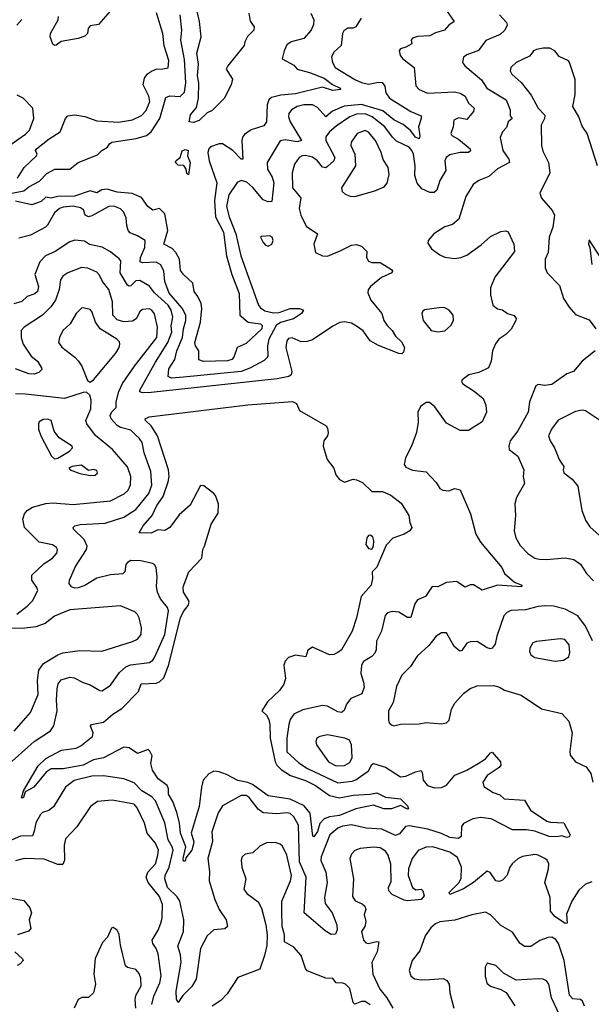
# Model space of a CAD drawing. Extents: x 1771496 to 1971148, y 471553 to 643630.
# Tile 307 of 656: x 1821760 to 1825128, y 555057 to 560856. Entities that reach past the tile are written whole.
import ezdxf

# ---------------------------------------------------------------- set-up
doc = ezdxf.new("R2010")
doc.units = 0

msp = doc.modelspace()

# ---------------------------------------------------------------- linework, layer by layer
at = {"layer": '0CON10XD'}
for points in [[(1821714.5, 559835), (1821785, 559847.8), (1821815, 559871.9), (1821877.5, 559905), (1821920.5, 559949.5), (1821966.7, 559975), (1822055, 559976), (1822105.2, 560014.8), (1822218.8, 560061.2), (1822244, 560085), (1822278, 560105), (1822288.8, 560125), (1822304, 560135), (1822445.8, 560155.8), (1822507.9, 560175), (1822534.8, 560195.2), (1822586.6, 560275), (1822622.3, 560397.7), (1822645, 560408.2), (1822705, 560404.7), (1822730.9, 560429.1), (1822740, 560485), (1822732.2, 560622.2), (1822710.3, 560735), (1822716.6, 560795), (1822705.4, 560885)], [(1824280, 560905), (1824320, 560845), (1824288.8, 560825), (1824263.3, 560795), (1824210.3, 560779.7), (1824177.9, 560762.1), (1824105, 560758.1), (1824075, 560748), (1824066.2, 560735), (1824071.2, 560715), (1824035, 560693.5), (1824003.3, 560685), (1823996.2, 560675), (1824002, 560645), (1824018, 560625), (1824084.5, 560574.5), (1824095, 560466.7), (1824115, 560445.6), (1824163.3, 560423.3), (1824321.8, 560431.8), (1824355, 560424.5), (1824385.5, 560405), (1824404.7, 560364.7), (1824437.5, 560335), (1824434.5, 560315), (1824395, 560267.5), (1824345, 560278.9), (1824317.5, 560265), (1824313.5, 560225), (1824300, 560185), (1824305.8, 560175), (1824345, 560153.2), (1824415, 560096.4), (1824416.4, 560083.6), (1824405, 560074.6), (1824355, 560074.2), (1824295, 560059.4), (1824273.6, 560045), (1824264.7, 560025), (1824271.2, 559968.8), (1824235, 559909.2), (1824218, 559852), (1824202.1, 559837.9), (1824177.6, 559837.6), (1824129.3, 559859.3), (1824102.9, 559892.9), (1824088.6, 559938.6), (1824089.7, 559995), (1824080.7, 560065), (1824071.7, 560085), (1824054.6, 560105), (1823980.3, 560140.3), (1823957.9, 560165), (1823910.9, 560225), (1823837.3, 560285), (1823795, 560301.6), (1823745, 560300), (1823705, 560284.8), (1823625, 560230), (1823586.1, 560195), (1823564.2, 560165.8), (1823564.7, 560145), (1823618.2, 560045), (1823611.8, 560025), (1823575, 559991.8), (1823565, 559984.7), (1823545, 559986.9), (1823515.7, 560025.7), (1823485, 560045.7), (1823445, 560056.3), (1823425, 560054.6), (1823406.9, 560045), (1823379.1, 560005), (1823366, 559955), (1823367.3, 559865), (1823416.9, 559806.9), (1823406.4, 559745), (1823417.9, 559705), (1823449.1, 559639.2), (1823514.3, 559595), (1823494.3, 559535), (1823504.3, 559485), (1823545, 559465.7), (1823575, 559463.5), (1823652.8, 559497.2), (1823715, 559528.8), (1823745, 559532.5), (1823775, 559523.3), (1823805, 559490), (1823803.8, 559455), (1823815, 559433.8), (1823835, 559426.2), (1823885, 559426.7), (1823952, 559385), (1823958, 559375), (1823953.8, 559365), (1823892.1, 559337.9), (1823826.7, 559285), (1823813.3, 559265), (1823812.5, 559247.5), (1823828.7, 559205), (1823894.5, 559125), (1823906.4, 559085), (1823925.6, 559055), (1823955.6, 559025), (1823975, 558992), (1824009.7, 558959.7), (1824027.5, 558925), (1824021.7, 558898.3), (1824011.2, 558888.8), (1823995, 558890), (1823875, 558937.5), (1823825, 558965.7), (1823785, 559023.5), (1823745, 559052.1), (1823715, 559068.9), (1823673.9, 559076.1), (1823647.3, 559072.7), (1823605, 559052.1), (1823485, 558970), (1823455, 558961.2), (1823419.8, 558959.8), (1823365, 558983.3), (1823345, 558978.9), (1823333.6, 558965), (1823329.1, 558925), (1823364, 558785), (1823360.8, 558765), (1823345.7, 558755), (1823278.2, 558741.8), (1822535, 558659.7), (1822485, 558659), (1822469.1, 558665), (1822468.4, 558675), (1822560.4, 558839.6), (1822633.8, 558955), (1822656.6, 559015), (1822653.6, 559053.6), (1822663.7, 559105), (1822653.2, 559145), (1822634.4, 559175), (1822555, 559248.3), (1822525, 559286.8), (1822469.3, 559319.3), (1822445, 559318.2), (1822415, 559289.3), (1822405, 559286.2), (1822395, 559293.5), (1822353, 559365), (1822355.4, 559435), (1822346.8, 559446.8), (1822295, 559488.5), (1822246.3, 559516.3), (1822172.3, 559532.3), (1822141.7, 559551.7), (1822085, 559557.1), (1822055, 559548.2), (1821968.6, 559491.4), (1821911.9, 559465), (1821879.4, 559430.6), (1821849.2, 559355), (1821870.3, 559285), (1821865.3, 559255), (1821849, 559241), (1821805, 559226.2), (1821773.4, 559196.6), (1821725, 559182.5)], [(1821748.1, 559921.9), (1821787.5, 559985), (1821858.6, 560055), (1821862.5, 560065), (1821853.5, 560085), (1821858.9, 560095), (1821935, 560155.5), (1821998, 560195), (1822030.6, 560275), (1822045, 560290), (1822085.3, 560295.3), (1822145, 560285.4), (1822215, 560260), (1822343.6, 560253.6), (1822425, 560265.9), (1822477.2, 560292.8), (1822505, 560321.2), (1822528, 560375), (1822521.2, 560405), (1822487.4, 560472.6), (1822495, 560512.5), (1822513.3, 560536.7), (1822536.3, 560553.7), (1822565, 560564.5), (1822603.8, 560566.2), (1822635, 560572.5), (1822639.2, 560615), (1822611.9, 560701.9), (1822604.1, 560775), (1822567.4, 560897.4)], [(1822293.2, 560906.8), (1822225, 560828.8), (1822175, 560820), (1822163.8, 560805), (1822160, 560775), (1822145, 560760), (1822105, 560746.2), (1822005, 560728), (1821975, 560706), (1821965, 560704.3), (1821955, 560711.2), (1821940.8, 560755), (1821941.4, 560775), (1821987.2, 560855), (1821988.3, 560875)], [(1823111.2, 560895), (1823117.7, 560847.7), (1823141.2, 560815), (1823140, 560795), (1823103.2, 560756.8), (1823086, 560725), (1823083.3, 560705), (1822987.5, 560585), (1822977.5, 560565), (1823013.6, 560506.4), (1823007.3, 560472.7), (1822965, 560392.5), (1822895, 560320.8), (1822865, 560307.5), (1822817, 560263), (1822785, 560250), (1822758.8, 560255), (1822767.1, 560295), (1822801.5, 560338.5), (1822813.4, 560395), (1822815.8, 560485), (1822807.6, 560525), (1822813.1, 560595), (1822805, 560660), (1822829.3, 560755), (1822820, 560845), (1822806.4, 560905)], [(1823476.2, 560895), (1823494.4, 560855), (1823492.3, 560827.7), (1823478.1, 560795), (1823434.7, 560745.3), (1823360, 560725), (1823335, 560708), (1823317.9, 560672.1), (1823307.1, 560625), (1823375, 560587.5), (1823394.7, 560564.7), (1823468.8, 560545), (1823555, 560512), (1823603.6, 560473.7), (1823645.6, 560455), (1823652.5, 560445), (1823605, 560439.7), (1823545, 560457.9), (1823385, 560420.3), (1823298.4, 560411.6), (1823245, 560398.1), (1823228.9, 560385), (1823217.6, 560355), (1823214.2, 560254.2), (1823198.1, 560231.9), (1823125, 560207.2), (1823085, 560179.6), (1823074, 560165), (1823069.2, 560145), (1823075, 560034.2), (1823065, 560034.6), (1823015.4, 560085), (1822955, 560125.3), (1822935, 560124.7), (1822885, 560106.8), (1822874.1, 560095.9), (1822869.3, 560075), (1822876, 560025), (1822922.6, 559895), (1822908.2, 559791.8), (1822913.3, 559695), (1822961.9, 559605), (1822978, 559465), (1823009.5, 559355), (1823054.2, 559244.2), (1823057.5, 559115), (1823106, 559075)], [(1824587.1, 560885), (1824629.1, 560839.1), (1824632.5, 560825), (1824618.6, 560795), (1824590.5, 560769.5), (1824507, 560733), (1824464.3, 560675), (1824395, 560648.7), (1824375.7, 560635), (1824368.6, 560605), (1824382.5, 560585), (1824481.8, 560501.8), (1824513.1, 560453.1), (1824626.5, 560385), (1824650, 560325), (1824649.7, 560289.7), (1824661.2, 560275), (1824638.6, 560255), (1824628.5, 560221.5), (1824604.6, 560195.4), (1824591.9, 560161.9), (1824606.9, 560085), (1824642.7, 560035), (1824647.1, 560015), (1824575, 559978.2), (1824525, 559931.9), (1824465, 559910), (1824431.5, 559885), (1824388.9, 559815), (1824348, 559682), (1824309.8, 559650.2), (1824265, 559636.7), (1824201.2, 559595), (1824166.7, 559555), (1824165, 559540)], [(1821772.1, 560857.9), (1821743.3, 560825)], [(1823772, 560865), (1823740.8, 560815), (1823725, 560806.9), (1823693.7, 560806.3), (1823670, 560790), (1823662.1, 560775), (1823655.5, 560705), (1823610.8, 560665), (1823597.9, 560635), (1823603.2, 560605), (1823619.6, 560575), (1823734.6, 560504.6), (1823775, 560486.3), (1823815, 560477), (1823875, 560488.5), (1823896.9, 560486.9), (1823911.8, 560465), (1823917.5, 560425), (1823938.7, 560395), (1824065.3, 560315.3), (1824125, 560290), (1824126.9, 560275), (1824110.7, 560225), (1824118.1, 560171.9), (1824115, 560154.3), (1824091.8, 560165), (1824065, 560201.8), (1824019.8, 560239.8), (1823965, 560267.4), (1823899.7, 560319.7), (1823775, 560357.7), (1823672.2, 560347.8), (1823603.2, 560316.8), (1823565, 560284.7), (1823515, 560338.2), (1823485, 560355.5), (1823435.4, 560354.6), (1823395, 560345.5), (1823362.5, 560325), (1823346.7, 560303.3), (1823343.5, 560285), (1823354.6, 560255), (1823420.6, 560145), (1823395, 560137.2), (1823325, 560148.1), (1823295, 560143.6), (1823219.4, 560015), (1823220.6, 559975), (1823248.7, 559928.7), (1823257.5, 559895), (1823246.2, 559785), (1823225, 559783.3), (1823195, 559794.4), (1823135, 559867.5), (1823098.7, 559898.7), (1823065, 559908.9), (1823041.7, 559898.3), (1822992.4, 559825), (1822978.6, 559755), (1822994, 559695), (1823033.4, 559595), (1823063.6, 559465), (1823168.4, 559175), (1823178.9, 559158.9), (1823205, 559141.2), (1823255, 559128.8), (1823289.3, 559130.7), (1823355, 559155.7), (1823410, 559155), (1823432.5, 559145), (1823420.8, 559125), (1823374.4, 559095), (1823296.7, 559073.3), (1823270.8, 559055), (1823229.1, 558975), (1823220.7, 558935), (1823222.5, 558875), (1823216.5, 558865), (1823201.3, 558848.7), (1823116.7, 558803.3), (1823065, 558784.8), (1822725, 558750.2), (1822655.7, 558745.7), (1822635, 558754.4), (1822639.4, 558800.6), (1822674.3, 558855), (1822686.7, 558905), (1822720.2, 558985), (1822724.8, 559035.2), (1822740, 559085), (1822740, 559115), (1822718, 559158), (1822641.9, 559245), (1822616.6, 559315), (1822610.3, 559375), (1822591.8, 559411.8), (1822565, 559428.8), (1822484.8, 559424.8), (1822470.1, 559430.1), (1822472.6, 559455), (1822498.4, 559515), (1822498.9, 559555), (1822454, 559584), (1822411.1, 559601.1), (1822399.1, 559615), (1822392.3, 559645), (1822388.3, 559688.3), (1822372.9, 559725), (1822355, 559742.2), (1822315, 559758.2), (1822285, 559756.4), (1822185, 559700.4), (1822165, 559695.4), (1822145.6, 559705), (1822135.7, 559735.7), (1822118.1, 559748.1), (1822075, 559757.8), (1822017.2, 559752.8), (1821995, 559743.7), (1821965, 559718.5), (1821925, 559646.9), (1821911.9, 559635), (1821825, 559587.9), (1821755, 559569.4)], [(1825164.8, 559994.8), (1825104.4, 560185), (1825075, 560230), (1825054.5, 560285), (1825018.8, 560345), (1825032.7, 560415), (1825032.9, 560505), (1825000.8, 560605), (1824994.2, 560614.2), (1824939.3, 560639.3), (1824912.6, 560672.6), (1824885, 560689.2), (1824845, 560689.4), (1824805, 560680.6), (1824787.8, 560672.2), (1824780.7, 560660.7), (1824765, 560641.5), (1824685, 560604.3), (1824654, 560575), (1824651.2, 560555), (1824660.8, 560535), (1824715, 560486.5), (1824775, 560411.9), (1824814.7, 560334.7), (1824853.6, 560293.6), (1824852.5, 560275), (1824833.5, 560235), (1824834.5, 560115), (1824842.1, 560082.1), (1824876.9, 560015), (1824883.6, 559955), (1824825.6, 559835), (1824834.6, 559804.6), (1824900, 559730), (1824911.8, 559705), (1824900.8, 559635), (1824880.8, 559575), (1824873.8, 559485), (1824857.5, 559445), (1824856.7, 559395), (1824868.1, 559365), (1824940.5, 559290.5), (1824964.5, 559215), (1824997.5, 559162.5), (1825035, 559118.9), (1825115, 559089.2), (1825154.3, 559035)], [(1821702.7, 560117.3), (1821795, 560181.2), (1821817.3, 560205), (1821843.1, 560275), (1821836.9, 560335), (1821781.2, 560395), (1821745, 560411.1)], [(1823735, 559814.6), (1823852.4, 559847.6), (1823908.6, 559871.4), (1823926.1, 559893.9), (1823936.5, 559945), (1823931.5, 559985), (1823902, 560032), (1823890, 560075), (1823857.6, 560145), (1823815, 560194.4), (1823795, 560203.6), (1823748.9, 560185), (1823713.9, 560135), (1823711.5, 560115), (1823735.2, 560065.2), (1823738.8, 559995), (1823655.8, 559865), (1823660.8, 559845), (1823678.3, 559828.3), (1823706.9, 559816.9), (1823735, 559814.6)], [(1822755, 559943.3), (1822745, 559950), (1822741.1, 559975), (1822727.4, 559997.4), (1822695, 559998.9), (1822678, 560015), (1822682.9, 560027.1), (1822705.8, 560045), (1822717.1, 560082.9), (1822735, 560090.8), (1822752.5, 560085), (1822748.6, 560055), (1822764.5, 560015), (1822755, 559943.3)], [(1823106, 559075), (1823179.2, 559065), (1823188.2, 559055), (1823187.1, 559035), (1823095, 558950), (1823041.8, 558925), (1823021.3, 558868.7), (1823010, 558855), (1822985, 558846.8), (1822843.9, 558843.9), (1822815, 558852.5), (1822815.7, 558905), (1822796.7, 558935), (1822793.3, 558955), (1822825.2, 559074.8), (1822832.7, 559155), (1822829.1, 559185), (1822810.8, 559225), (1822788, 559255), (1822780.4, 559305), (1822725.3, 559355.3), (1822708.7, 559378.7), (1822701.4, 559445), (1822680.3, 559485), (1822659.2, 559509.2), (1822608.9, 559535), (1822633.1, 559615), (1822615, 559712.9), (1822585, 559743.5), (1822545, 559735.3), (1822515.2, 559755.2), (1822478.3, 559808.3), (1822422.6, 559832.6), (1822335, 559839.7), (1822275, 559858.1), (1822245, 559853.5), (1822215, 559836.6), (1822175, 559847.8), (1822083.6, 559816.4), (1821985, 559814.3), (1821945, 559804.6), (1821915, 559810), (1821887.1, 559785), (1821831.2, 559765), (1821735, 559786.9)], [(1824165, 559540), (1824187.3, 559507.3), (1824235, 559470.5), (1824265, 559458.2), (1824325, 559450.4), (1824358.8, 559455), (1824395, 559469.6), (1824480, 559530), (1824535, 559578.9), (1824595, 559608.6), (1824625, 559613.3), (1824637.7, 559607.7), (1824672.5, 559535), (1824675, 559490), (1824560.3, 559339.7), (1824533.9, 559276.1), (1824533.8, 559235), (1824547.5, 559175), (1824575, 559153.8), (1824605, 559148), (1824635, 559126.2), (1824674.1, 559114.1), (1824686.2, 559096.2), (1824683.8, 559085), (1824657, 559033), (1824625, 559002), (1824583.8, 558975), (1824563, 558947), (1824546.2, 558905), (1824539.2, 558845), (1824522, 558805), (1824465, 558779.1), (1824406.2, 558765), (1824367.5, 558735), (1824364.3, 558725), (1824371.7, 558711.7), (1824437.6, 558667.6), (1824492, 558625), (1824506.2, 558585), (1824511.2, 558545), (1824485, 558486.7), (1824405, 558437.5), (1824355, 558435.8), (1824275, 558480.5), (1824207.1, 558575), (1824175, 558601.1), (1824155, 558601.4), (1824122.4, 558577.6), (1824105.6, 558545), (1824108.5, 558485), (1824097.5, 558425), (1824068.3, 558345), (1824033.3, 558275), (1824026.4, 558236.4), (1824035, 558221.4), (1824075, 558203.5), (1824155, 558192.9), (1824215, 558131.2), (1824236.2, 558095), (1824254.5, 558084.5), (1824288, 558082), (1824325, 558095.8), (1824355, 558086.7), (1824416.9, 557945), (1824448.6, 557825), (1824475, 557778), (1824600.3, 557630.3), (1824616.2, 557595), (1824675, 557544), (1824718.8, 557525), (1824716.7, 557515), (1824575, 557525.8), (1824485, 557495.6), (1824435, 557528.1), (1824415, 557526.9), (1824385, 557514.3), (1824335, 557546.9), (1824275, 557541.4), (1824225, 557516.7), (1824191.7, 557518.3), (1824151.1, 557458.9), (1824105, 557439.2), (1824087.8, 557415), (1824064.4, 557335.6), (1824044.7, 557334.7), (1823995, 557365.6), (1823955, 557371.4), (1823926.8, 557363.2), (1823913.6, 557346.4), (1823892.9, 557255), (1823861.9, 557195), (1823860, 557145), (1823853.5, 557125), (1823835, 557105.5), (1823785.7, 557075), (1823774.4, 557055), (1823771.4, 557005), (1823787.1, 556955), (1823790.8, 556925), (1823776.2, 556885), (1823711.1, 556858.9), (1823686.7, 556825), (1823673.2, 556786.8), (1823656.7, 556775), (1823635, 556780), (1823575, 556812.9), (1823545, 556817.1), (1823429.5, 556790.5), (1823376, 556765), (1823354.4, 556735), (1823345.6, 556705), (1823333.8, 556625), (1823335, 556544.4), (1823405, 556479.6), (1823456.4, 556445), (1823635, 556361), (1823719.6, 556370.4), (1823741.7, 556378.3), (1823815, 556432.3), (1823835, 556468.8), (1823845, 556474.3), (1823915, 556452.9), (1824005, 556397.5), (1824035, 556400.8), (1824093, 556427), (1824125, 556434), (1824132.2, 556422.2), (1824137.5, 556377.5), (1824162.9, 556345), (1824205, 556331.1), (1824245, 556334.2), (1824275, 556347.7), (1824325, 556406.2), (1824395, 556436.2), (1824462.5, 556475), (1824505, 556502.9), (1824535, 556538), (1824545, 556541.2), (1824594, 556485), (1824595.6, 556465), (1824585, 556451.9), (1824514.4, 556405), (1824489.4, 556365), (1824495, 556340), (1824550.6, 556305), (1824589.7, 556289.7), (1824615, 556267.5), (1824735, 556260), (1824770.6, 556200.6), (1824865.9, 556135.9), (1824888.8, 556128.8), (1824966.1, 556126.1), (1825003.3, 556055), (1824997.7, 556042.3), (1824985, 556038.8), (1824955, 556050), (1824925, 556042.5), (1824880, 556045), (1824795, 556077.5), (1824746, 556084), (1824663.8, 556083.8), (1824538.7, 556148.7), (1824475, 556156.2), (1824430.7, 556149.3), (1824375, 556121.2), (1824364.2, 556105), (1824361.4, 556045), (1824345, 556032.9), (1824295, 556039.1), (1824245, 556062.3), (1824165, 556087.5), (1824055, 556108.8), (1824032.9, 556105), (1823999, 556061), (1823975, 556050.3), (1823895, 556088.2), (1823802.5, 556095), (1823715, 556114.3), (1823663.4, 556106.6), (1823634.5, 556095), (1823588.5, 556055), (1823537.1, 555925), (1823535, 555903.8), (1823563.9, 555835), (1823572.8, 555775), (1823556.8, 555685), (1823560.3, 555650.3), (1823601.1, 555595), (1823628.5, 555525), (1823631.5, 555495), (1823620.5, 555469.5), (1823595, 555468.6), (1823559.4, 555489.4), (1823436.4, 555595), (1823447.9, 555805), (1823409.4, 555895), (1823402.5, 556112.5), (1823375, 556161.4), (1823355, 556180.9), (1823335, 556184.6), (1823275, 556178.9), (1823195, 556185.3), (1823166.3, 556206.3), (1823113.3, 556275), (1823095, 556286), (1823065, 556286.9), (1822954.7, 556225.3), (1822929.4, 556185), (1822892, 556072), (1822896.2, 556015), (1822868.9, 555915), (1822878.7, 555838.7), (1822876.9, 555785), (1822910.4, 555675), (1822935.4, 555615), (1822977.1, 555555), (1822984.4, 555515), (1822969.2, 555500.8), (1822905, 555494.6), (1822865, 555459.4), (1822826.7, 555385), (1822800, 555205), (1822775, 555161.9), (1822721.1, 555108.9), (1822695, 555066.7), (1822684.6, 555084.6), (1822681.5, 555135), (1822711.8, 555305), (1822708.6, 555348.6), (1822691.7, 555398.3), (1822725.4, 555485), (1822726.7, 555555), (1822704.6, 555665), (1822689.1, 555689.1), (1822631.6, 555745), (1822615.8, 555795), (1822618.1, 555815), (1822641.6, 555865), (1822663.9, 555965), (1822658.9, 555985), (1822635.2, 556025), (1822615.8, 556125.8), (1822561.3, 556255), (1822538.7, 556278.7), (1822479.5, 556315), (1822435, 556360.4), (1822374.7, 556384.7), (1822255, 556401.6), (1822185, 556399.6), (1822080.8, 556375), (1822030, 556335), (1821959.3, 556220.7), (1821931.2, 556198.8), (1821895, 556185.6), (1821883.1, 556175), (1821855, 556126), (1821845, 556077.5), (1821835, 556050), (1821765, 556047.7), (1821585, 555967.8)], [(1823225, 559523.3), (1823246.2, 559535), (1823253.3, 559555), (1823248.8, 559575), (1823233.6, 559583.6), (1823185, 559580), (1823180, 559575), (1823195, 559543.3), (1823208, 559528), (1823225, 559523.3)], [(1825184.3, 559454.3), (1825115, 559560), (1825112.5, 559535), (1825120, 559515), (1825130.8, 559415)], [(1821679.1, 556455), (1821845, 556605.5), (1821941.5, 556668.5), (1821962.2, 556697.8), (1821982.2, 556785), (1821977.3, 556847.3), (1821980.5, 556915), (1821987.5, 556945), (1822005, 556967.5), (1822055, 556983.5), (1822080.7, 556980.7), (1822135, 556952), (1822175, 556939.2), (1822233.3, 556905), (1822246.8, 556903.2), (1822295, 556935.7), (1822348.7, 557011.3), (1822385, 557043.8), (1822413.7, 557056.3), (1822525, 557070), (1822545, 557084.3), (1822556.4, 557103.7), (1822614.7, 557235), (1822637.5, 557375), (1822630.8, 557395), (1822590.6, 557445), (1822573.1, 557485), (1822566.8, 557516.8), (1822570, 557575), (1822565, 557627.5), (1822556, 557645), (1822543.4, 557653.4), (1822475, 557669.2), (1822415, 557670), (1822395, 557660), (1822385, 557646.7), (1822379.4, 557605), (1822367.8, 557592.2), (1822295, 557586.7), (1822215, 557566), (1822145, 557523.8), (1822105, 557510.3), (1822085, 557507.9), (1822065.8, 557515), (1822052.9, 557535), (1822054.4, 557555), (1822088.8, 557635), (1822153.2, 557735), (1822157.8, 557755), (1822140, 557795), (1822077.5, 557855), (1822076, 557865), (1822086.2, 557875), (1822116.7, 557883.3), (1822265, 557890.3), (1822375, 557926.6), (1822445, 557970.4), (1822522.2, 558065), (1822538.8, 558115), (1822533.1, 558195), (1822494.5, 558305), (1822481.8, 558365), (1822465, 558392.2), (1822445, 558408.9), (1822415, 558437.8), (1822355, 558453.4), (1822335, 558465.4), (1822298.5, 558505), (1822294.1, 558525), (1822303.4, 558546.6), (1822328.7, 558571.3), (1822329.1, 558605), (1822343.9, 558666.1), (1822366.2, 558713.8), (1822436.2, 558815), (1822568.4, 558985), (1822572.7, 559045), (1822555, 559123.1), (1822538.8, 559145), (1822525, 559152.5), (1822485, 559149.5), (1822470.2, 559139.8), (1822445.8, 559094.2), (1822425, 559079.6), (1822375, 559077.3), (1822335, 559088.2), (1822308.8, 559115), (1822306.4, 559193.6), (1822286.5, 559266.5), (1822247.5, 559315), (1822231.2, 559351.2), (1822215, 559370), (1822162.4, 559392.4), (1822125, 559396), (1822044.3, 559365.7), (1822015.3, 559344.7), (1822001.8, 559325), (1821992.3, 559267.7), (1821971.1, 559205), (1821944.5, 559165), (1821894.8, 559115.2), (1821787.5, 559045), (1821770, 559025), (1821768.5, 558985), (1821780.9, 558945), (1821827.3, 558875), (1821865, 558844.3), (1821889.2, 558805), (1821890.8, 558795), (1821872.6, 558777.4), (1821845, 558768.9), (1821815, 558770.4), (1821735, 558800)], [(1822175, 558722), (1822195.4, 558734.6), (1822327.8, 558892.2), (1822346.9, 558925), (1822351.2, 558945), (1822348, 558958), (1822333.6, 558973.7), (1822235, 559035.4), (1822206.5, 559075), (1822185, 559137.5), (1822175, 559149.4), (1822135, 559160), (1822125, 559157.1), (1822093.3, 559125), (1822057.8, 559065), (1822015.6, 559025), (1821994.4, 558985), (1821989.2, 558955), (1822008.1, 558928.1), (1822085, 558868.9), (1822106.7, 558845), (1822127.3, 558815), (1822160.3, 558730.3), (1822175, 558722)], [(1824225, 559017.5), (1824265, 559024.5), (1824301.5, 559055), (1824316.5, 559085), (1824314.4, 559115), (1824290.8, 559145), (1824265, 559159.5), (1824245, 559161.5), (1824145, 559147.5), (1824135, 559140), (1824130.8, 559125), (1824136.9, 559085), (1824185, 559025.8), (1824225, 559017.5)], [(1825151.2, 558905), (1825074.3, 558845.7), (1825023.3, 558785), (1824985, 558771.2), (1824895, 558708.1), (1824855, 558701.9), (1824815, 558708), (1824800.6, 558699.4), (1824764.5, 558605), (1824755.4, 558545), (1824696, 558434), (1824651.1, 558375), (1824642.5, 558345), (1824643.8, 558325), (1824695.4, 558285.4), (1824731.4, 558205), (1824726.2, 558165), (1824734.3, 558125), (1824688.3, 558041.7), (1824676.9, 558005), (1824681.5, 557935), (1824673.4, 557845), (1824684.1, 557805), (1824708.8, 557758.8), (1824755, 557711.8), (1824795, 557685.4), (1824822, 557678), (1824865, 557677.1), (1824975, 557687.1), (1825025, 557676.5), (1825065, 557648.6), (1825099.4, 557595), (1825142, 557552)], [(1821742.9, 557355), (1821805, 557402.5), (1821835, 557433.6), (1821867.5, 557495), (1821862.4, 557512.4), (1821832.3, 557555), (1821832.3, 557585), (1821905, 557652.9), (1821953.8, 557683.8), (1821979.4, 557715), (1821982.9, 557735), (1821977.4, 557747.4), (1821953.9, 557763.9), (1821875, 557778.9), (1821788.2, 557865), (1821779.7, 557915), (1821788.2, 557945), (1821803.6, 557966.3), (1821836.2, 557985), (1821915, 558007.5), (1821955, 558010), (1822075, 558000), (1822295, 558022.7), (1822376.6, 558063.4), (1822398.8, 558085), (1822413.9, 558116.1), (1822415.3, 558165), (1822395, 558221.8), (1822307.3, 558325), (1822206.3, 558406.3), (1822155.4, 558475), (1822150.9, 558495), (1822180.4, 558565), (1822182, 558615), (1822174.6, 558644.6), (1822155, 558662.5), (1822135, 558660.8), (1822025, 558624.1), (1821795, 558650.4), (1821735, 558651.6)], [(1822735, 555900), (1822725, 555900), (1822724.2, 555915), (1822740.2, 555985), (1822707.4, 556065), (1822702.6, 556125), (1822687.1, 556187.1), (1822661.8, 556251.8), (1822637.2, 556295), (1822636.6, 556325), (1822629.3, 556345), (1822575.7, 556385.7), (1822542.7, 556435), (1822533.8, 556475), (1822540.9, 556520.9), (1822527.6, 556547.6), (1822516.7, 556556.7), (1822455, 556534.4), (1822405, 556568.2), (1822375, 556571), (1822255, 556508.4), (1822195, 556495.9), (1822135, 556465.8), (1822016, 556444), (1821945, 556443.9), (1821915.9, 556425), (1821844.2, 556335), (1821792, 556308), (1821783.3, 556275), (1821775, 556270), (1821770.8, 556275), (1821777, 556293), (1821782, 556315), (1821869, 556461), (1821915.4, 556505), (1822007.2, 556552.8), (1822094, 556566), (1822121.4, 556578.6), (1822189.2, 556635), (1822193.2, 556655), (1822178.6, 556695), (1822183.8, 556705), (1822255, 556718.9), (1822308.6, 556765), (1822361.7, 556798.3), (1822460.3, 556899.7), (1822476, 556945), (1822565, 556947.4), (1822585, 556956.6), (1822609.3, 556980.7), (1822638.2, 557051.8), (1822707.1, 557332.9), (1822725, 557371.3), (1822753.7, 557406.3), (1822758.7, 557425), (1822755, 557438.1), (1822724.7, 557485), (1822723.4, 557515), (1822758, 557605), (1822832.9, 557685), (1822838.9, 557735), (1822850, 557755), (1822888.8, 557885), (1822930.8, 557949.2), (1822932, 558005), (1822915, 558054.4), (1822905, 558065.6), (1822845, 558110.6), (1822825, 558112.5), (1822765, 557996.6), (1822700.8, 557939.2), (1822645, 557864.6), (1822615, 557847.1), (1822575, 557851.4), (1822535, 557831.9), (1822465, 557834), (1822488.5, 557875), (1822540.2, 557935), (1822569.2, 557995), (1822605, 558047.9), (1822635.6, 558135), (1822640.6, 558165), (1822637.2, 558205), (1822572.2, 558405), (1822535, 558463.1), (1822502.5, 558495), (1822500, 558505), (1822523.2, 558516.8), (1823105, 558588.4), (1823368, 558608), (1823390.6, 558595), (1823408.8, 558555), (1823566.7, 558465), (1823575, 558450), (1823577.7, 558422.3), (1823573.8, 558405), (1823552, 558375), (1823548.1, 558345), (1823571.2, 558265), (1823610.5, 558215), (1823622.5, 558175), (1823645, 558148.6), (1823675, 558132.9), (1823725, 558150), (1823745, 558146.2), (1823780.5, 558130.5), (1823835, 558076.7), (1823897.6, 558077.6), (1823948, 558055), (1824008.7, 558008.7), (1824053.3, 557935), (1824058.8, 557895), (1824071.2, 557865), (1824058.8, 557845), (1824026, 557825), (1823958.4, 557801.6), (1823919.1, 557760.9), (1823865, 557632.5), (1823837.5, 557605), (1823838.8, 557565), (1823831.2, 557525), (1823771.9, 557458.1), (1823745, 557333.8), (1823720, 557255), (1823655.8, 557145), (1823635, 557128.8), (1823612.3, 557117.7), (1823585, 557115.8), (1823485, 557160), (1823457.5, 557142.5), (1823447.3, 557102.7), (1823385, 557112.5), (1823345, 557099.3), (1823325, 557077.9), (1823317.4, 557055), (1823325.7, 556975), (1823317, 556943), (1823291.9, 556905), (1823221, 556839), (1823187.5, 556785), (1823215, 556760), (1823228.9, 556735), (1823235.1, 556705), (1823236.4, 556625), (1823265.8, 556485.8), (1823274.8, 556464.8), (1823300.7, 556440.7), (1823356.4, 556405), (1823445, 556374.8), (1823502.7, 556345), (1823585, 556285.8), (1823645, 556273.5), (1823725, 556288), (1823825, 556295.3), (1823865, 556303.1), (1823916.7, 556276.7), (1824005, 556266.2), (1824045.7, 556225), (1824051.7, 556208.3), (1824045, 556206.2), (1824005, 556227.5), (1823950.9, 556209.1), (1823905, 556207.5), (1823845, 556230), (1823741.8, 556208.2), (1823645, 556169.8), (1823585, 556161.1), (1823555, 556150), (1823528.7, 556121.3), (1823515, 556075.6), (1823493.8, 556043.8), (1823486.7, 556046.7), (1823472.6, 556182.6), (1823437.3, 556225), (1823355, 556264.5), (1823225, 556284.2), (1823131.5, 556351.5), (1823105, 556363), (1823045, 556375.4), (1822979.5, 556409.5), (1822935, 556426.1), (1822905, 556430), (1822874.7, 556415), (1822842.2, 556377.8), (1822831.1, 556335), (1822817.3, 556222.7), (1822771.6, 556065), (1822785.7, 556015), (1822783.5, 555995), (1822774.3, 555965), (1822739.8, 555920.2), (1822735, 555900)], [(1825194, 558485), (1825095, 558553.1), (1825075, 558556.9), (1825035, 558549.4), (1824933, 558497), (1824892.9, 558445), (1824875.8, 558405), (1824885.8, 558375), (1824911.9, 558335), (1824938.2, 558265), (1824952.7, 558245), (1824965.6, 558225), (1824962.2, 558205), (1824967.4, 558187.4), (1825015, 558150.8), (1825048.6, 558108.6), (1825072.9, 557965), (1825095.8, 557905), (1825119.3, 557869.3), (1825195, 557801.9)], [(1821965, 558270.4), (1821985, 558272.9), (1822054.2, 558315), (1822070.8, 558335), (1822070, 558345), (1821993.2, 558393.2), (1821963.2, 558433.2), (1821945.4, 558495.4), (1821925, 558503.8), (1821898.3, 558501.7), (1821875, 558486.7), (1821870.8, 558475), (1821872.1, 558445), (1821885.5, 558405), (1821947.3, 558285), (1821965, 558270.4)], [(1822175, 558172), (1822205, 558174), (1822218.8, 558185), (1822215, 558200), (1822195, 558207.5), (1822165, 558200), (1822125, 558232.5), (1822070, 558225), (1822050, 558215), (1822057.5, 558205), (1822115, 558183.3), (1822175, 558172)], [(1823835, 557737.5), (1823845.8, 557755), (1823847.3, 557787.3), (1823840.7, 557810.7), (1823825, 557820), (1823815, 557817.5), (1823806.7, 557805), (1823800, 557765), (1823815, 557742.5), (1823835, 557737.5)], [(1821727.8, 556665), (1821823.6, 556775), (1821868.7, 556881.3), (1821865.2, 556964.8), (1821873.5, 557025), (1821901.5, 557065), (1821985, 557115.9), (1822015, 557127.1), (1822115, 557141.1), (1822245, 557137.7), (1822425, 557194.7), (1822455, 557208.2), (1822476.2, 557235), (1822478.9, 557275), (1822463.9, 557333.9), (1822455, 557353.3), (1822438.1, 557368.1), (1822355, 557403.4), (1822055, 557381.2), (1821965, 557343.4), (1821909.6, 557300.4), (1821855, 557281.1), (1821775, 557269.4), (1821647, 557273)], [(1825135, 557198), (1825094.7, 557285), (1825048.8, 557345), (1824975, 557383.6), (1824905, 557402.1), (1824855, 557403.1), (1824815, 557400), (1824740.6, 557379.4), (1824655, 557376.2), (1824630.8, 557365), (1824613.3, 557345), (1824571.1, 557225), (1824562.8, 557177.2), (1824545, 557154), (1824535, 557150.8), (1824515, 557156.9), (1824455, 557194.2), (1824415, 557191.4), (1824395, 557184.2), (1824365, 557141.2), (1824353.6, 557136.4), (1824319.4, 557165), (1824275, 557244), (1824245, 557245.7), (1824215, 557225.8), (1824170.6, 557169.4), (1824102.8, 557107.2), (1824063.1, 557046.9), (1824011.1, 556995), (1823981.2, 556928.8), (1823960.5, 556835), (1823933.1, 556785), (1823932.5, 556732.5), (1823937.5, 556715), (1823952, 556702), (1823965, 556698), (1824005, 556706), (1824115, 556709.4), (1824155, 556716.7), (1824245, 556708.6), (1824275, 556714.2), (1824290.3, 556729.7), (1824304.6, 556795), (1824325, 556830.6), (1824375, 556886.5), (1824415, 556917.7), (1824455, 556932.1), (1824555, 556934.3), (1824586.7, 556925), (1824616.9, 556906.9), (1824715, 556877.1), (1824835, 556797.5), (1824955, 556769.2), (1824995.3, 556725.3), (1825016.5, 556655), (1825001.1, 556545), (1825004.6, 556524.6), (1825036.2, 556485), (1825098.6, 556455), (1825125, 556416.2), (1825137.5, 556365)], [(1824915, 557077.1), (1824965, 557083.8), (1824995, 557103.3), (1825001.2, 557128.8), (1824998.5, 557175), (1824972.5, 557205), (1824945, 557210), (1824805, 557194.2), (1824784, 557185), (1824765.7, 557155), (1824764.5, 557135), (1824771.4, 557115), (1824795, 557098.6), (1824915, 557077.1)], [(1823625, 556462.3), (1823675, 556464.1), (1823705, 556481.2), (1823719.7, 556510.3), (1823715.3, 556585.3), (1823702.8, 556612.8), (1823675.3, 556625.3), (1823575, 556643.9), (1823528.8, 556635), (1823511.9, 556625), (1823504.5, 556605), (1823509.5, 556585), (1823580.9, 556485), (1823625, 556462.3)], [(1822539.6, 555055), (1822550.4, 555105), (1822586.1, 555183.9), (1822593.3, 555225), (1822575.6, 555355), (1822565, 555385.6), (1822544.6, 555415), (1822541.8, 555435), (1822577.2, 555492.8), (1822592.4, 555535), (1822599.2, 555565), (1822601.4, 555645), (1822585, 555692.1), (1822518.1, 555775), (1822504.7, 555805.3), (1822515.3, 555835), (1822560.5, 555885), (1822575.3, 555935.3), (1822577.4, 555965), (1822560, 556005), (1822511.8, 556065), (1822495.4, 556124.6), (1822453.3, 556215), (1822435, 556235.9), (1822305, 556258.4), (1822218.8, 556251.2), (1822177.6, 556222.4), (1822097.2, 556102.8), (1822029.4, 556030.6), (1822022.5, 555995), (1822024.3, 555905), (1822015, 555881.2), (1821985, 555880.5), (1821905, 555912.3), (1821785.9, 555915.9), (1821735, 555902.4)], [(1823825, 555053.6), (1823795, 555073.1), (1823775, 555072.9), (1823735, 555058), (1823725, 555067.5), (1823705, 555150), (1823680, 555175), (1823665, 555181.9), (1823625, 555183.8), (1823605, 555208.8), (1823565, 555210.8), (1823454.6, 555254.6), (1823445, 555266.7), (1823418.6, 555345), (1823375, 555393.3), (1823320, 555425), (1823320, 555465), (1823307.8, 555515), (1823304.6, 555605.4), (1823304.6, 555665), (1823356, 555784), (1823362, 555815), (1823334.4, 555935), (1823309.1, 555989.2), (1823295, 556000.9), (1823265, 556009.5), (1823215, 556006.9), (1823175, 555988.6), (1823135, 555949.2), (1823089.1, 555940.9), (1823070.8, 555925), (1823064.4, 555905), (1823069.2, 555865), (1823092.3, 555795), (1823080.8, 555735), (1823099.4, 555709.4), (1823165, 555660.8), (1823185, 555622.5), (1823211.6, 555525), (1823218, 555465), (1823216.2, 555403.8), (1823203.8, 555345), (1823175, 555264), (1823046.2, 555215), (1822982.2, 555117.8), (1822945, 555078.8), (1822895, 555046.5)], [(1825094, 555765), (1825055, 555728.6), (1825012.7, 555665), (1824982.6, 555587.4), (1824986, 555535), (1824975, 555532.9), (1824914.3, 555574.3), (1824888.9, 555605), (1824885.4, 555685), (1824854.6, 555775), (1824876.4, 555855), (1824877.5, 555885), (1824868.1, 555905), (1824855, 555915.4), (1824816, 555935), (1824795, 555938.8), (1824723.1, 555926.9), (1824695, 555913.5), (1824661.2, 555885), (1824648, 555865), (1824633.2, 555816.8), (1824605, 555787.5), (1824585, 555779.2), (1824565, 555784.2), (1824533.1, 555833.1), (1824515, 555841.1), (1824433.5, 555775), (1824375, 555737.3), (1824294.1, 555704.1), (1824291.2, 555715), (1824347.7, 555772.3), (1824362.3, 555797.7), (1824364.3, 555865), (1824339.3, 555920.7), (1824295, 555952.8), (1824195, 555983.4), (1824155, 555983.3), (1824108.2, 555961.8), (1824073.8, 555915), (1824051.8, 555855), (1824048.5, 555815), (1824075.6, 555745.6), (1824095, 555731.2), (1824125, 555734.2), (1824135.7, 555725), (1824143.3, 555695), (1824125, 555674.3), (1824045, 555666.7), (1824025, 555670), (1823955, 555704), (1823936.2, 555725), (1823934.3, 555745), (1823949.1, 555780.9), (1823947.4, 555882.6), (1823931.8, 555935), (1823915, 555959.2), (1823885, 555977.5), (1823845, 555982.5), (1823766.1, 555973.9), (1823735, 555961.9), (1823715, 555942), (1823705.6, 555915), (1823727.3, 555795), (1823721.9, 555691.9), (1823737, 555667), (1823778.6, 555648.6), (1823793.3, 555635), (1823800, 555615), (1823789.2, 555585), (1823799.2, 555545), (1823794.3, 555515.7), (1823774.4, 555485), (1823786.9, 555435), (1823799.8, 555419.8), (1823814.6, 555414.6), (1823865, 555427.5), (1823876.2, 555425), (1823867.1, 555365), (1823835, 555302.5), (1823841.8, 555235), (1823882.9, 555145), (1823923.3, 555095), (1823959.2, 555035)], [(1825131.7, 555778.3), (1825094, 555765)], [(1821655, 555690.8), (1821785, 555667.5), (1821820.8, 555625), (1821830, 555595), (1821816.1, 555553.9), (1821826, 555504), (1821811.7, 555488.3), (1821747.5, 555465)], [(1825087.8, 555045), (1825076.9, 555075), (1825064.6, 555084.6), (1825019.8, 555089.8), (1824999.8, 555109.8), (1824968.6, 555315), (1824935.8, 555415), (1824919.3, 555439.3), (1824895, 555451.3), (1824875, 555450), (1824825, 555433.1), (1824772.2, 555397.8), (1824735, 555396.7), (1824706.9, 555416.9), (1824665, 555480.8), (1824595, 555520.5), (1824535, 555584.4), (1824505, 555600), (1824425, 555584.6), (1824325, 555551.9), (1824235, 555541.8), (1824209.6, 555530.4), (1824182.9, 555507.1), (1824149.9, 555460.1), (1824117.8, 555372.2), (1824072.5, 555315), (1824055.7, 555255), (1824064.2, 555225), (1824087.4, 555207.4), (1824125, 555200), (1824176.4, 555203.6), (1824255, 555209.4), (1824277.6, 555197.6), (1824290.8, 555175), (1824295.8, 555124.2), (1824318, 555035)], [(1822445.3, 555035), (1822440, 555085), (1822445, 555108.1), (1822476.6, 555165), (1822475, 555210), (1822465, 555238.8), (1822445, 555262.5), (1822395, 555274.3), (1822383.8, 555283.8), (1822353.6, 555405), (1822347.4, 555467.4), (1822335, 555494), (1822310.7, 555509.3), (1822301.2, 555505), (1822278.3, 555451.7), (1822249.3, 555420.7), (1822205, 555327.5), (1822198, 555235), (1822208, 555175), (1822195.7, 555124.3), (1822165, 555096.2), (1822126.9, 555096.9), (1822105, 555084.4), (1822082.3, 555035)], [(1821732, 555365), (1821776.2, 555325), (1821780, 555315), (1821763.3, 555295), (1821745, 555286)], [(1824941.9, 554995), (1824894.2, 555095), (1824877.2, 555175), (1824865, 555194.4), (1824845, 555204.4), (1824815, 555207.1), (1824685, 555199.4), (1824610.3, 555240.3), (1824565, 555285.6), (1824515, 555298.8), (1824502.9, 555275), (1824503.4, 555223.4), (1824512.2, 555182.2), (1824535, 555162.7), (1824594.7, 555144.7), (1824626.2, 555126.2), (1824676.9, 555046.9)]]:
    msp.add_lwpolyline(points, dxfattribs=at)

doc.saveas('drawing.dxf')
